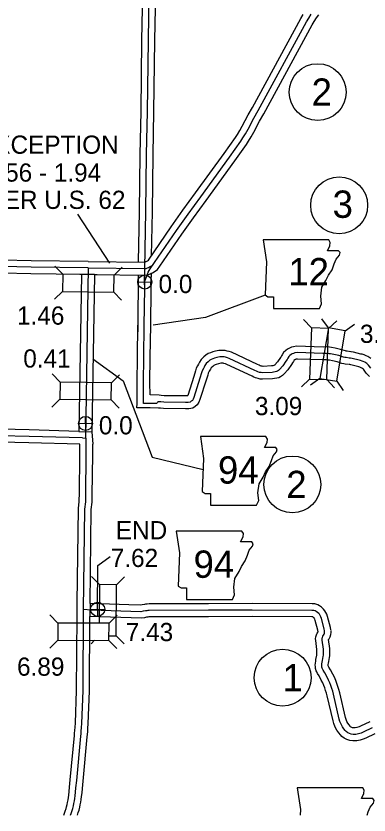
# Model space of a CAD drawing. Extents: x -83719 to 153526, y -11835 to 11446.
# Drawn here: x 6958 to 7231, y 14 to 632 of the extents above; entities that cross this region are included whole.
import ezdxf

# ---------------------------------------------------------------- set-up
doc = ezdxf.new("R2010")
doc.units = 0
for name, color, linetype in [('Level 10', 7, 'Continuous'), ('Level 15', 7, 'Continuous'), ('Level 20', 7, 'Continuous'), ('Level 21', 7, 'Continuous'), ('Level 22', 7, 'Continuous'), ('Level 25', 7, 'Continuous'), ('Level 26', 7, 'Continuous'), ('Level 27', 7, 'Continuous'), ('Level 58', 7, 'Continuous'), ('Level 59', 7, 'Continuous')]:
    doc.layers.add(name, color=color, linetype=linetype)

msp = doc.modelspace()

# ---------------------------------------------------------------- linework, layer by layer
at = {"layer": 'Level 10'}
for points in [[(7055.88, 650.21), (7055.18, 612.99), (7054.54, 557.98)], [(7065.89, 650.44), (7065.18, 612.83), (7064.53, 557.86)], [(7054.54, 558.01), (7053.89, 524.6), (7053.35, 480.56), (7052.64, 441.59)], [(7064.53, 557.82), (7063.88, 524.44), (7063.35, 480.41), (7062.72, 446.24)], [(7013.86, 441.86), (6969.81, 442.43), (6925.65, 443.49), (6880.64, 444.48), (6793.97, 445.82), (6760.3, 446.52)], [(7008.73, 431.92), (6969.62, 432.43), (6925.42, 433.49), (6880.46, 434.48), (6793.79, 435.82), (6758.86, 436.55)], [(7062.52, 432.73), (7062.47, 426.16)], [(7008.72, 431.92), (7006.79, 310.42)], [(7018.71, 431.69), (7016.79, 310.26)], [(7162.75, 367.64), (7160.46, 364.15), (7158.38, 361.87), (7158.03, 361.52), (7157.97, 361.49), (7157.88, 361.45), (7157.55, 361.35), (7156.67, 361.21), (7155.75, 361.1), (7149.19, 360.78), (7148.59, 360.87), (7147.73, 361.02), (7146.89, 361.28), (7146.06, 361.63), (7144.98, 362.14), (7124.84, 371.63), (7122.97, 372.23), (7121.49, 372.62), (7119.76, 373.09), (7117.41, 373.17), (7115.06, 373.06), (7112.38, 372.41), (7110.36, 371.95), (7108.55, 371.36), (7106.79, 370.6), (7105.01, 369.45), (7103.44, 368.03), (7101.43, 366.12), (7100.06, 364.04), (7099.16, 362.59), (7098.51, 361.27), (7097.55, 359.25), (7096.86, 357.23), (7095.53, 353.04), (7090.93, 338.33), (7090.77, 337.91), (7089.16, 337.92), (7072.73, 338.07), (7070.47, 338.32), (7068.75, 338.38), (7061.81, 338.7)], [(7216.56, 372.09), (7214.24, 372.45), (7213.48, 372.55), (7212.85, 372.71), (7209.17, 373.89), (7204.98, 374.88), (7202.04, 375.37), (7200.59, 375.55), (7198.48, 375.78), (7195.6, 375.72), (7175.11, 376.4), (7172.72, 375.99), (7171.08, 375.53), (7169.55, 374.9), (7168.2, 374.07), (7166.89, 373.1), (7165.12, 371.6), (7164.06, 369.78), (7163.46, 368.82), (7162.66, 367.48)], [(7232.67, 366.87), (7231.09, 367.88), (7230.13, 368.37), (7228.84, 369.04), (7227.38, 369.62), (7225.8, 370.08), (7224.76, 370.32), (7219.07, 371.79), (7217.45, 372.07), (7216.06, 372.14)], [(7215.02, 362.21), (7212.82, 362.55), (7211.64, 362.71), (7210.14, 363.07), (7206.48, 364.25), (7203, 365.07), (7200.61, 365.48), (7199.46, 365.62), (7198.04, 365.77), (7195.53, 365.72), (7175.79, 366.37), (7174.92, 366.22), (7174.36, 366.07), (7174.1, 365.96), (7173.8, 365.77), (7173.11, 365.26), (7172.9, 365.09), (7172.64, 364.63), (7171.98, 363.58), (7171.21, 362.3)], [(7171.11, 362.15), (7168.39, 358), (7165.57, 354.91), (7164.2, 353.58), (7162.6, 352.6), (7161.3, 352.03), (7159.77, 351.58), (7158.05, 351.3), (7156.58, 351.13), (7148.76, 350.75), (7147.03, 350.99), (7145.36, 351.28), (7143.46, 351.87), (7141.96, 352.51), (7140.69, 353.11), (7121.18, 362.31), (7120.18, 362.62), (7118.92, 362.95), (7118.25, 363.13), (7117.47, 363.16), (7116.49, 363.12), (7114.66, 362.67), (7113.01, 362.3), (7112.1, 362.01), (7111.54, 361.76), (7111.12, 361.49), (7110.24, 360.69), (7109.14, 359.65), (7108.47, 358.64), (7107.92, 357.74), (7107.52, 356.93), (7106.83, 355.47), (7106.35, 354.08), (7105.06, 350.04), (7100.38, 335.07), (7099.62, 333.04), (7098.19, 331.01), (7096.71, 329.81), (7094.93, 328.53), (7091.83, 327.9), (7089.08, 327.92), (7072.15, 328.08), (7069.75, 328.34), (7068.34, 328.39), (7061.74, 328.69)], [(7231.55, 353), (7230.86, 353.6), (7229.95, 354.5), (7229.02, 355.52), (7228.39, 356.4), (7226.85, 358.5), (7226.54, 358.87), (7226.4, 359.01), (7226.11, 359.19), (7225.53, 359.49), (7224.68, 359.94), (7224.14, 360.15), (7223.26, 360.4), (7222.36, 360.61), (7216.98, 362.01), (7216.34, 362.12), (7215.52, 362.16)], [(7045.43, 176.33), (7015.35, 177.47), (7015.18, 167.32)], [(7201.74, 157.01), (7201.46, 158.87), (7199.11, 167.27), (7198.44, 169.13), (7197.74, 170.51), (7196.94, 171.81), (7196.03, 173.03), (7194.39, 174.49), (7192.97, 175.44), (7191.57, 176.28), (7189.24, 176.99), (7187.08, 177.03), (7140.74, 177.32), (7106.9, 177.1), (7061, 177.06), (7059.49, 176.95), (7058.36, 176.73), (7057.36, 176.57), (7055.61, 176.25), (7054.37, 176.03), (7045.43, 176.33)], [(7191.86, 155.49), (7191.66, 156.76), (7189.58, 164.21), (7189.25, 165.15), (7189, 165.63), (7188.66, 166.19), (7188.62, 166.23), (7188.26, 166.56), (7187.61, 166.99), (7187.57, 167.02), (7186.96, 167.03), (7140.74, 167.32), (7106.94, 167.1), (7061.36, 167.06), (7060.8, 167.02), (7060.14, 166.89), (7059.08, 166.71), (7057.37, 166.41), (7055.08, 166), (7015.18, 167.32)], [(7235.66, 76.54), (7228.62, 73.21), (7226.56, 72.39), (7224.25, 71.79), (7221.65, 71.17), (7218.59, 71.1), (7216.29, 71.39), (7214.1, 72.07), (7211.95, 73.16), (7210.24, 74.55), (7208.97, 75.8), (7207.75, 77.42), (7206.33, 79.3), (7204.98, 81.84), (7203.91, 84.48), (7203.34, 86.67), (7198.76, 106), (7198.23, 108.08), (7197.59, 110.08), (7196.94, 112.15), (7196.16, 114.06), (7195.35, 115.97), (7194.27, 117.95), (7192.52, 121.31), (7191.37, 123.27), (7190.76, 124.44), (7190.3, 125.24), (7189.64, 127.18), (7189.64, 128.62), (7189.59, 129.72), (7189.72, 131.33), (7189.94, 132.65), (7190.13, 134.12), (7190.72, 137.5), (7190.87, 138.14), (7190.9, 138.96), (7190.83, 140.21), (7190.82, 141.8), (7189.93, 148.7), (7189.87, 149.96), (7189.94, 151.71), (7190.49, 153.12), (7191.09, 154.44), (7191.83, 155.57), (7191.81, 156.05)], [(7231.74, 85.75), (7224.64, 82.38), (7223.45, 81.91), (7221.83, 81.49), (7220.38, 81.14), (7219.11, 81.12), (7218.42, 81.2), (7217.87, 81.37), (7217.41, 81.6), (7216.92, 82.01), (7216.51, 82.41), (7215.72, 83.45), (7214.79, 84.69), (7214.05, 86.07), (7213.43, 87.62), (7213.05, 89.09), (7208.47, 108.39), (7207.85, 110.84), (7207.13, 113.1), (7206.35, 115.56), (7205.39, 117.91), (7204.37, 120.32), (7203.09, 122.66), (7201.27, 126.15), (7200.13, 128.11), (7199.63, 129.08), (7199.61, 129.52), (7199.66, 130.11), (7199.83, 131.2), (7200.02, 132.6), (7200.52, 135.49), (7200.83, 136.79), (7200.91, 139.04), (7200.83, 140.52), (7200.82, 142.47), (7199.9, 149.57), (7199.9, 149.64), (7199.9, 149.64), (7200.23, 150.16), (7201.16, 151.54), (7201.63, 153.27), (7201.85, 155.03), (7201.8, 156.45)]]:
    msp.add_lwpolyline(points, dxfattribs=at)
at = {"layer": 'Level 15'}
for points in [[(7140.99, 560.94), (7178.45, 629.78), (7180.29, 632.82)], [(7149.77, 556.16), (7187.13, 624.8), (7188.75, 627.48), (7190.56, 630.23), (7192.29, 632.7)], [(7137.75, 555.36), (7141.06, 561.06)], [(7060.47, 442.95), (7078.04, 468.72), (7087.17, 481.53), (7096.99, 494.92), (7119.22, 525.53), (7127.91, 537.72), (7129.31, 540.05), (7131.27, 543.21), (7133.13, 546.65), (7137.66, 555.19)], [(7067.62, 435.67), (7069.38, 438.26), (7086.24, 463), (7095.27, 475.67), (7105.06, 489.03), (7127.34, 519.69), (7136.29, 532.24), (7137.85, 534.85), (7139.92, 538.19), (7141.94, 541.92), (7146.5, 550.51)], [(7146.41, 550.35), (7149.71, 556.05)], [(7013.85, 441.86), (7057.37, 441.38), (7057.56, 441.4), (7057.6, 441.42), (7058.52, 441.89), (7059.22, 442.17), (7059.74, 442.47), (7060.47, 442.95)], [(7018.71, 431.8), (7057.78, 431.38), (7059.93, 431.58), (7061.74, 432.31), (7062.68, 432.79), (7063.64, 433.18), (7064.98, 433.95), (7067.62, 435.67)], [(7018.71, 431.8), (7008.73, 431.92)], [(7052.51, 431.57), (7052.21, 392.51)], [(7061.73, 338.7), (7061.67, 348.03), (7061.95, 367.96), (7062.27, 392.35), (7062.67, 420.96)], [(7062.67, 420.96), (7062.47, 426.16)], [(7051.48, 328.76), (7051.67, 332.17), (7051.73, 338.09), (7051.67, 348.07), (7051.95, 368.1), (7052.27, 392.52)], [(7052.27, 392.52), (7052.12, 381.72)], [(7061.49, 328.71), (7051.48, 328.76)], [(7006.79, 310.51), (6968.35, 311.58), (6924.37, 312.61), (6880.87, 313.34), (6831.37, 314.21), (6791.9, 315.13), (6736.44, 316.49)], [(7006.79, 310.51), (7016.78, 310.23)], [(7016.79, 310.26), (7017.42, 300.56)], [(7007.44, 300.48), (6968.09, 301.58), (6924.16, 302.61), (6880.7, 303.35), (6831.17, 304.21), (6791.66, 305.14), (6734.75, 306.53)], [(7005.29, 167.89), (7005.38, 177.84), (7006.34, 250.8), (7007.05, 256.22), (7006.98, 258.08), (7007.1, 261.34), (7007.45, 292.76), (7007.42, 300.48)], [(7015.38, 177.45), (7016.33, 250.08), (7017.08, 255.75), (7016.99, 258.09), (7017.09, 261.1), (7017.45, 292.72), (7017.42, 300.56)], [(6994.96, 13.78), (6996.04, 16.69), (6996.78, 18.77), (6997.22, 20.17), (6997.65, 22.02), (6997.97, 23.54), (6998.32, 25.54), (6998.67, 27.36), (6998.87, 29.17), (6999.21, 32.02), (6999.49, 35.19), (7000.02, 40.92), (7003.22, 75.17), (7003.4, 77.02), (7003.55, 79.04), (7003.77, 81.73), (7003.97, 84.8), (7004.96, 110.13), (7005.29, 167.89)], [(7005.61, 13.78), (7006.26, 15.6), (7006.87, 17.54), (7007.41, 19.83), (7007.79, 21.65), (7008.15, 23.72), (7008.57, 25.85), (7008.81, 28.04), (7009.16, 31), (7009.45, 34.3), (7009.97, 39.99), (7013.18, 74.21), (7013.37, 76.16), (7013.52, 78.28), (7013.74, 81), (7013.96, 84.27), (7014.96, 109.91), (7015.28, 167.28)]]:
    msp.add_lwpolyline(points, dxfattribs=at)
at = {"layer": 'Level 20'}
for p, q in [((6994.29, 432), (6988.17, 438.32)), ((7033.89, 431.37), (7040.21, 437.49)), ((6994.08, 418.8), (6987.76, 412.67)), ((7033.68, 418.17), (7039.8, 411.85)), ((7186.55, 390.52), (7180.54, 396.95)), ((7199.71, 390.46), (7194.61, 397.63)), ((7199.74, 390.09), (7206.17, 396.1)), ((7186.55, 390.52), (7185.24, 350.95)), ((7199.74, 390.09), (7186.55, 390.52)), ((7199.71, 390.46), (7193.13, 351.42)), ((7198.43, 350.51), (7199.74, 390.09)), ((7212.73, 388.27), (7199.71, 390.46)), ((7212.73, 388.27), (7219.9, 393.37)), ((7206.15, 349.22), (7212.73, 388.27)), ((6992.29, 348.66), (6986.16, 354.98)), ((7031.88, 348.03), (7038.2, 354.15)), ((6992.29, 348.66), (6992.08, 335.46)), ((7031.88, 348.03), (6992.29, 348.66)), ((7031.67, 334.83), (7031.88, 348.03)), ((7185.24, 350.95), (7178.81, 344.93)), ((7185.24, 350.95), (7198.43, 350.51)), ((7193.13, 351.42), (7185.96, 346.31)), ((7193.13, 351.42), (7206.15, 349.22)), ((7198.43, 350.51), (7204.44, 344.08)), ((7206.15, 349.22), (7211.25, 342.05)), ((6992.08, 335.46), (6985.76, 329.34)), ((6992.08, 335.46), (7031.67, 334.83)), ((7031.67, 334.83), (7037.79, 328.51)), ((7022.59, 192.01), (7016.4, 198.26)), ((7035.79, 191.93), (7042.05, 198.12)), ((7022.59, 192.01), (7022.43, 162.41)), ((7035.79, 191.93), (7022.59, 192.01)), ((7035.57, 152.33), (7035.79, 191.93)), ((6990.46, 162.26), (6984.27, 168.52)), ((7030.06, 162.04), (7036.31, 168.22)), ((6990.38, 149.06), (6984.12, 142.87)), ((7018.82, 148.9), (7016.11, 146.22)), ((7029.98, 148.84), (7036.17, 142.58)), ((7030.49, 152.36), (7035.57, 152.33)), ((7035.57, 152.33), (7041.76, 146.08))]:
    msp.add_line(p, q, dxfattribs=at)
for points in [[(7033.89, 431.37), (6994.29, 432), (6994.08, 418.8), (7033.68, 418.17)], [(6990.38, 149.06), (7029.98, 148.84), (7030.06, 162.04), (6990.46, 162.26)]]:
    msp.add_lwpolyline(points, close=True, dxfattribs=at)
at = {"layer": 'Level 21'}
for points in [[(7149.32, 458.6), (7151.85, 441.68), (7150.73, 416.02), (7152.98, 414.61), (7157.21, 414.61), (7157.21, 405.59), (7192.74, 405.59), (7194.43, 409.25), (7193.87, 415.17), (7194.71, 421.94), (7197.81, 427.3), (7199.79, 431.24), (7202.61, 435.47), (7204.3, 439.99), (7205.71, 443.65), (7208.25, 446.75), (7208.81, 448.73), (7207.68, 450.14), (7198.94, 450.14), (7200.92, 454.08), (7201.2, 456.62), (7200.03, 458.57)], [(7100.7, 306.46), (7103.24, 289.54), (7102.11, 263.88), (7104.36, 262.47), (7108.59, 262.47), (7108.59, 253.45), (7144.12, 253.45), (7145.81, 257.11), (7145.25, 263.04), (7146.1, 269.8), (7149.2, 275.16), (7151.17, 279.11), (7153.99, 283.34), (7155.68, 287.85), (7157.09, 291.51), (7159.63, 294.62), (7160.19, 296.59), (7159.07, 298), (7150.32, 298), (7152.3, 301.95), (7152.58, 304.48), (7151.41, 306.43)], [(7082.09, 233.44), (7084.62, 216.52), (7083.5, 190.86), (7085.75, 189.45), (7089.98, 189.45), (7089.98, 180.43), (7125.51, 180.43), (7127.2, 184.09), (7126.64, 190.01), (7127.48, 196.78), (7130.58, 202.14), (7132.56, 206.08), (7135.38, 210.31), (7137.07, 214.83), (7138.48, 218.49), (7141.02, 221.59), (7141.58, 223.57), (7140.45, 224.98), (7131.71, 224.98), (7133.69, 228.92), (7133.97, 231.46), (7132.8, 233.41)]]:
    msp.add_lwpolyline(points, close=True, dxfattribs=at)
for points in [[(7017.49, 366.6), (7040.89, 349.48), (7063.49, 290.44), (7102.93, 281.05)], [(7229.67, 13.78), (7230.62, 16.29), (7232.03, 19.95), (7234.56, 23.05), (7235.13, 25.03), (7234, 26.44), (7225.26, 26.44), (7227.23, 30.38), (7227.51, 32.92), (7226.34, 34.87), (7175.63, 34.89), (7178.17, 17.98), (7177.99, 13.78)]]:
    msp.add_lwpolyline(points, dxfattribs=at)
at = {"layer": 'Level 22'}
for p, q in [((7150.89, 415.92), (7104.73, 398.52)), ((7104.73, 398.52), (7064.28, 392.56))]:
    msp.add_line(p, q, dxfattribs=at)
at = {"layer": 'Level 25'}
msp.add_line((7005.69, 478.57), (7030.47, 440.48), dxfattribs=at)
at = {"layer": 'Level 26'}
for p, q in [((7057.81, 420.59), (7057.56, 431.44)), ((7052.26, 425.89), (7063.11, 426.14)), ((7011.98, 311.19), (7011.73, 322.04)), ((7006.43, 316.49), (7017.28, 316.74)), ((7021.35, 167.44), (7021.1, 178.29)), ((7015.8, 172.74), (7026.65, 172.99))]:
    msp.add_line(p, q, dxfattribs=at)
for centre in [(7057.68, 426.01), (7011.85, 316.62), (7021.23, 172.87)]:
    msp.add_circle(centre, 5.43, dxfattribs=at)
at = {"layer": 'Level 27'}
for centre in [(7191.48, 572.88), (7208.05, 485.35), (7171.88, 269.44), (7164.29, 119.97)]:
    msp.add_circle(centre, 22, dxfattribs=at)
at = {"layer": 'Level 58'}
msp.add_lwpolyline([(7021.23, 172.87), (7021.25, 206.71), (7030.83, 213.82)], dxfattribs=at)
at = {"layer": 'Level 59'}
for points in [[(7060.88, 650.32), (7060.18, 612.91), (7059.53, 557.92)], [(7145.38, 558.55), (7182.79, 627.29), (7184.52, 630.15), (7186.42, 633.04)], [(7059.53, 557.92), (7058.88, 524.52), (7058.35, 480.48), (7057.54, 436.35), (7057.54, 436.33)], [(7142.08, 552.85), (7145.38, 558.55)], [(7058.06, 427.35), (7059.44, 431.39), (7060.36, 433.53), (7061.97, 436.24), (7065.24, 441.07), (7082.14, 465.86), (7091.22, 478.6), (7101.03, 491.97), (7123.28, 522.61), (7132.1, 534.98), (7133.58, 537.45), (7135.59, 540.7), (7137.54, 544.29), (7142.08, 552.85)], [(7013.79, 436.86), (6969.72, 437.43), (6925.53, 438.49), (6880.55, 439.48), (6793.88, 440.82), (6752.44, 441.68)], [(7013.79, 436.86), (7057.58, 436.38), (7058.74, 436.49), (7059.67, 436.86), (7060.6, 437.34), (7061.43, 437.67), (7062.36, 438.21), (7064.05, 439.31)], [(7013.79, 436.86), (7011.71, 305.35)], [(7057.54, 436.33), (7057.46, 426.09)], [(7057.67, 420.89), (7057.46, 426.09), (7058.06, 427.35)], [(7056.67, 332.1), (7056.73, 338.08), (7056.67, 348.05), (7056.95, 368.03), (7057.27, 392.42), (7057.67, 420.89)], [(7215.79, 367.15), (7213.53, 367.5), (7212.56, 367.63), (7211.49, 367.89), (7207.82, 369.07), (7203.99, 369.98), (7201.32, 370.42), (7200.02, 370.58), (7198.26, 370.77), (7195.56, 370.72), (7175.45, 371.39), (7173.82, 371.11), (7172.72, 370.8), (7171.83, 370.43), (7171, 369.92), (7170, 369.18), (7169.01, 368.34), (7168.35, 367.2), (7167.72, 366.2), (7166.93, 364.89)], [(7166.93, 364.89), (7164.43, 361.07), (7161.98, 358.39), (7161.12, 357.55), (7160.29, 357.04), (7159.59, 356.74), (7158.66, 356.47), (7157.36, 356.26), (7156.16, 356.12), (7148.98, 355.77), (7147.81, 355.93), (7146.54, 356.15), (7145.18, 356.58), (7144.01, 357.07), (7142.84, 357.63), (7123.01, 366.97), (7121.57, 367.43), (7120.21, 367.78), (7119.01, 368.11), (7117.44, 368.17), (7115.78, 368.09), (7113.52, 367.54), (7111.69, 367.13), (7110.33, 366.68), (7109.16, 366.18), (7108.07, 365.47), (7106.84, 364.36), (7105.29, 362.88), (7104.26, 361.34), (7103.54, 360.17), (7103.01, 359.1), (7102.19, 357.36), (7101.6, 355.65), (7100.29, 351.54), (7095.66, 336.7), (7095.16, 335.4), (7094.5, 334.46), (7093.68, 333.79), (7092.88, 333.21), (7091.35, 332.9), (7089.12, 332.92), (7072.44, 333.08), (7070.11, 333.33), (7068.54, 333.38), (7067.91, 333.41)], [(7232.45, 359.32), (7230.77, 361.61), (7230.2, 362.28), (7229.53, 362.94), (7228.6, 363.53), (7227.83, 363.93), (7226.76, 364.49), (7225.76, 364.88), (7224.53, 365.24), (7223.56, 365.47), (7218.02, 366.9), (7216.89, 367.09), (7215.79, 367.15)], [(7067.91, 333.41), (7067.41, 332.84), (7067.18, 332.44), (7067.12, 332.07), (7056.67, 332.1)], [(7009.58, 305.43), (6968.22, 306.58), (6924.27, 307.61)], [(7000.29, 13.78), (7000.74, 14.98), (7001.52, 17.18), (7002.04, 18.86), (7002.53, 20.93), (7002.88, 22.6), (7003.24, 24.63), (7003.62, 26.6), (7003.84, 28.61), (7004.19, 31.51), (7004.47, 34.75), (7005, 40.45), (7008.2, 74.69), (7008.39, 76.59), (7008.54, 78.66), (7008.75, 81.36), (7008.97, 84.53), (7009.96, 110.02), (7010.32, 172.66), (7011.33, 250.44), (7012.06, 255.98), (7011.98, 258.08), (7012.09, 261.22), (7012.45, 292.74), (7012.4, 305.33)], [(7009.58, 305.43), (7012.4, 305.33)], [(7016.16, 172.29), (7010.32, 172.66)], [(7196.8, 156.25), (7196.56, 157.82), (7194.35, 165.74), (7193.84, 167.14), (7193.37, 168.07), (7192.8, 169), (7192.33, 169.63), (7191.32, 170.52), (7190.29, 171.22), (7189.52, 171.68), (7188.45, 172.01), (7187.02, 172.03), (7140.74, 172.32), (7106.92, 172.1), (7061.18, 172.06), (7060.15, 171.99), (7059.25, 171.81), (7058.22, 171.64), (7056.49, 171.33), (7054.72, 171.02), (7016.16, 172.29)], [(7233.7, 81.14), (7226.63, 77.8), (7225, 77.15), (7223.04, 76.64), (7221.02, 76.16), (7218.85, 76.11), (7217.35, 76.3), (7215.98, 76.72), (7214.68, 77.38), (7213.58, 78.28), (7212.74, 79.1), (7211.73, 80.43), (7210.56, 81.99), (7209.52, 83.95), (7208.67, 86.05), (7208.19, 87.88), (7203.62, 107.2), (7203.04, 109.46), (7202.36, 111.59), (7201.65, 113.85), (7200.77, 115.98), (7199.86, 118.14), (7198.68, 120.3), (7196.9, 123.73), (7195.75, 125.69), (7195.15, 126.85), (7194.88, 127.32), (7194.64, 128.02), (7194.64, 128.75), (7194.6, 129.62), (7194.69, 130.72), (7194.88, 131.92), (7195.07, 133.36), (7195.62, 136.5), (7195.85, 137.46), (7195.91, 139), (7195.83, 140.37), (7195.82, 142.13), (7194.91, 149.13), (7194.88, 149.97), (7194.9, 150.67), (7195.1, 151.17), (7195.5, 152.04), (7196.06, 152.91), (7196.55, 153.65), (7196.71, 154.25), (7196.84, 155.25), (7196.8, 156.25)]]:
    msp.add_lwpolyline(points, dxfattribs=at)

# ---------------------------------------------------------------- texts
at = {"layer": 'Level 21'}
for s, p in [('12', (7168.75, 423.44)), ('94', (7114.33, 270.07)), ('94', (7095.42, 197.23))]:
    msp.add_text(s, height=21.12, dxfattribs=at).set_placement(p)
at = {"layer": 'Level 25'}
for s, p in [('0.38 EXCEPTION', (6886.84, 525.21)), ('1.56 - 1.94', (6933.94, 503.65)), ('OVER U.S. 62', (6921.35, 482.54)), ('0.0', (7068.35, 417.47)), ('0.0', (7022.15, 308.18)), ('END', (7035.28, 227.03)), ('7.62', (7031.37, 205.6))]:
    msp.add_text(s, height=14.08, dxfattribs=at).set_placement(p)
at = {"layer": 'Level 27'}
for s, p in [('2', (7186.75, 562.32)), ('3', (7202.99, 475.64)), ('2', (7167.16, 258.88)), ('1', (7164.29, 109.41))]:
    msp.add_text(s, height=21.12, dxfattribs=at).set_placement(p)
at = {"layer": 'Level 58'}
for s, p in [('1.46', (6958.85, 393.03)), ('3.19', (7224.16, 378.92)), ('0.41', (6963.68, 359.83)), ('3.09', (7142.87, 323.06)), ('7.43', (7042.99, 148.27)), ('6.89', (6958.87, 121.51))]:
    msp.add_text(s, height=14.08, dxfattribs=at).set_placement(p)

doc.saveas('drawing.dxf')
